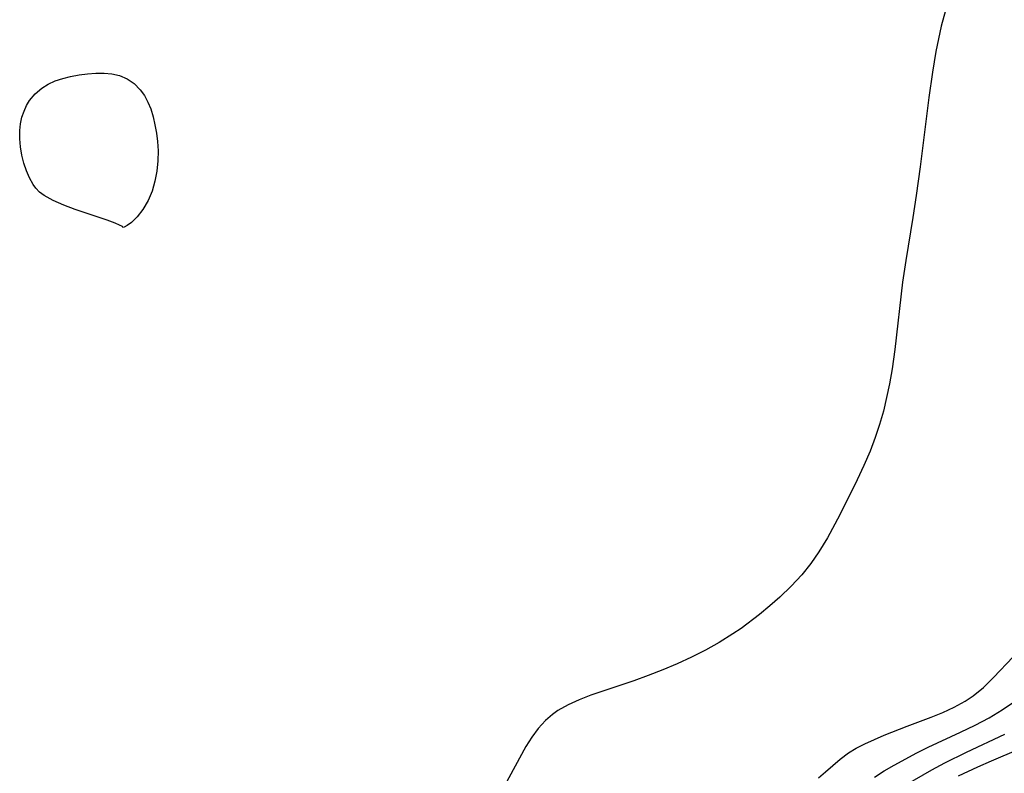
# Model space of a CAD drawing. Header units: metres. Extents: x 1073367 to 1082519, y 1569854 to 1574957.
# Tile 411 of 656: x 1077026 to 1077142, y 1573926 to 1574014. Entities that reach past the tile are written whole.
import ezdxf

# ---------------------------------------------------------------- set-up
doc = ezdxf.new("R2010")
doc.units = ezdxf.units.M
doc.layers.add('CGG_CurvaNivelLidar_v1', color=253, linetype='Continuous', lineweight=30)

msp = doc.modelspace()

# ---------------------------------------------------------------- linework, layer by layer
at = {"layer": 'CGG_CurvaNivelLidar_v1'}
for p, q in [((1077134.7032, 1574015.1997, 69.5), (1077134.2163, 1574013.3496, 69.5)), ((1077134.2163, 1574013.3496, 69.5), (1077133.8837, 1574011.8808, 69.5)), ((1077133.8837, 1574011.8808, 69.5), (1077133.5903, 1574010.4007, 69.5)), ((1077133.5903, 1574010.4007, 69.5), (1077133.1795, 1574007.9666, 69.5)), ((1077031.47, 1574007.2431, 69), (1077032.3809, 1574007.4765, 69)), ((1077032.3809, 1574007.4765, 69), (1077033.3726, 1574007.6616, 69)), ((1077033.3726, 1574007.6616, 69), (1077034.3719, 1574007.7901, 69)), ((1077034.3719, 1574007.7901, 69), (1077035.3403, 1574007.8633, 69)), ((1077035.3403, 1574007.8633, 69), (1077036.291, 1574007.8713, 69)), ((1077036.291, 1574007.8713, 69), (1077037.211, 1574007.792, 69)), ((1077037.211, 1574007.792, 69), (1077038.0852, 1574007.5953, 69)), ((1077038.0852, 1574007.5953, 69), (1077039.0031, 1574007.1972, 69)), ((1077133.1795, 1574007.9666, 69.5), (1077132.7555, 1574004.9912, 69.5)), ((1077029.0032, 1574006.1113, 69), (1077029.7637, 1574006.5734, 69)), ((1077029.7637, 1574006.5734, 69), (1077030.5924, 1574006.9455, 69)), ((1077030.5924, 1574006.9455, 69), (1077031.47, 1574007.2431, 69)), ((1077039.0031, 1574007.1972, 69), (1077039.8273, 1574006.6312, 69)), ((1077039.8273, 1574006.6312, 69), (1077040.5383, 1574005.917, 69)), ((1077027.5855, 1574004.651, 69), (1077028.2292, 1574005.4429, 69)), ((1077028.2292, 1574005.4429, 69), (1077029.0032, 1574006.1113, 69)), ((1077040.5383, 1574005.917, 69), (1077041.0183, 1574005.2358, 69)), ((1077041.0183, 1574005.2358, 69), (1077041.4182, 1574004.4814, 69)), ((1077026.9412, 1574003.4259, 69), (1077027.2311, 1574004.0578, 69)), ((1077027.2311, 1574004.0578, 69), (1077027.5855, 1574004.651, 69)), ((1077041.4182, 1574004.4814, 69), (1077041.7482, 1574003.67, 69)), ((1077132.7555, 1574004.9912, 69.5), (1077131.7518, 1573996.8902, 69.5)), ((1077026.6953, 1574002.6923, 69), (1077026.9412, 1574003.4259, 69)), ((1077041.7482, 1574003.67, 69), (1077042.03, 1574002.7611, 69)), ((1077026.4345, 1574001.1514, 69), (1077026.526, 1574001.9311, 69)), ((1077026.526, 1574001.9311, 69), (1077026.6953, 1574002.6923, 69)), ((1077042.03, 1574002.7611, 69), (1077042.2524, 1574001.816, 69)), ((1077042.2524, 1574001.816, 69), (1077042.424, 1574000.8455, 69)), ((1077026.4286, 1574000.1924, 69), (1077026.4345, 1574001.1514, 69)), ((1077042.424, 1574000.8455, 69), (1077042.5494, 1573999.8584, 69)), ((1077026.5193, 1573999.2299, 69), (1077026.4286, 1574000.1924, 69)), ((1077042.5494, 1573999.8584, 69), (1077042.6209, 1573998.7812, 69)), ((1077026.6877, 1573998.2757, 69), (1077026.5193, 1573999.2299, 69)), ((1077026.9215, 1573997.3424, 69), (1077026.6877, 1573998.2757, 69)), ((1077042.6209, 1573998.7812, 69), (1077042.5911, 1573997.5891, 69)), ((1077027.2149, 1573996.4447, 69), (1077026.9215, 1573997.3424, 69)), ((1077042.5911, 1573997.5891, 69), (1077042.4708, 1573996.408, 69)), ((1077027.5677, 1573995.6008, 69), (1077027.2149, 1573996.4447, 69)), ((1077042.4708, 1573996.408, 69), (1077042.2516, 1573995.2155, 69)), ((1077131.7518, 1573996.8902, 69.5), (1077131.2987, 1573993.5343, 69.5)), ((1077027.9864, 1573994.8339, 69), (1077027.5677, 1573995.6008, 69)), ((1077028.3042, 1573994.3896, 69), (1077027.9864, 1573994.8339, 69)), ((1077042.2516, 1573995.2155, 69), (1077041.9213, 1573994.0578, 69)), ((1077028.7419, 1573993.9523, 69), (1077028.3042, 1573994.3896, 69)), ((1077029.277, 1573993.5604, 69), (1077028.7419, 1573993.9523, 69)), ((1077030.3414, 1573992.9694, 69), (1077029.277, 1573993.5604, 69)), ((1077041.9213, 1573994.0578, 69), (1077041.472, 1573992.9793, 69)), ((1077031.5809, 1573992.427, 69), (1077030.3414, 1573992.9694, 69)), ((1077032.9134, 1573991.928, 69), (1077031.5809, 1573992.427, 69)), ((1077041.472, 1573992.9793, 69), (1077040.8496, 1573991.9262, 69)), ((1077131.2987, 1573993.5343, 69.5), (1077130.9004, 1573990.969, 69.5)), ((1077036.6742, 1573990.6627, 69), (1077032.9134, 1573991.928, 69)), ((1077040.8496, 1573991.9262, 69), (1077040.1633, 1573991.0546, 69)), ((1077037.5938, 1573990.3224, 69), (1077036.6742, 1573990.6627, 69)), ((1077038.1202, 1573990.094, 69), (1077037.5938, 1573990.3224, 69)), ((1077039.4948, 1573990.3962, 69), (1077039.0106, 1573990.0258, 69)), ((1077040.1633, 1573991.0546, 69), (1077039.4948, 1573990.3962, 69)), ((1077130.9004, 1573990.969, 69.5), (1077130.0541, 1573985.9288, 69.5)), ((1077038.4348, 1573989.9199, 69), (1077038.1202, 1573990.094, 69)), ((1077038.5, 1573989.8138, 69), (1077038.4348, 1573989.9199, 69)), ((1077038.6598, 1573989.8282, 69), (1077038.5, 1573989.8138, 69)), ((1077039.0106, 1573990.0258, 69), (1077038.6598, 1573989.8282, 69)), ((1077130.0541, 1573985.9288, 69.5), (1077129.6759, 1573983.3981, 69.5)), ((1077129.6759, 1573983.3981, 69.5), (1077128.7729, 1573975.5193, 69.5)), ((1077128.7729, 1573975.5193, 69.5), (1077128.4636, 1573973.2599, 69.5)), ((1077128.4636, 1573973.2599, 69.5), (1077128.1636, 1573971.5143, 69.5)), ((1077128.1636, 1573971.5143, 69.5), (1077127.8301, 1573969.9176, 69.5)), ((1077127.8301, 1573969.9176, 69.5), (1077127.4421, 1573968.3357, 69.5)), ((1077127.4421, 1573968.3357, 69.5), (1077126.9987, 1573966.7709, 69.5)), ((1077126.9987, 1573966.7709, 69.5), (1077126.4956, 1573965.227, 69.5)), ((1077126.4956, 1573965.227, 69.5), (1077125.9018, 1573963.6474, 69.5)), ((1077125.9018, 1573963.6474, 69.5), (1077125.1712, 1573961.953, 69.5)), ((1077125.1712, 1573961.953, 69.5), (1077124.3835, 1573960.2825, 69.5)), ((1077124.3835, 1573960.2825, 69.5), (1077122.3468, 1573956.1848, 69.5)), ((1077122.3468, 1573956.1848, 69.5), (1077120.9125, 1573953.5254, 69.5)), ((1077120.9125, 1573953.5254, 69.5), (1077119.9147, 1573951.8773, 69.5)), ((1077119.9147, 1573951.8773, 69.5), (1077118.9546, 1573950.4946, 69.5)), ((1077118.9546, 1573950.4946, 69.5), (1077117.9045, 1573949.1805, 69.5)), ((1077117.9045, 1573949.1805, 69.5), (1077116.6687, 1573947.8451, 69.5)), ((1077116.6687, 1573947.8451, 69.5), (1077115.3493, 1573946.5801, 69.5)), ((1077115.3493, 1573946.5801, 69.5), (1077114.1808, 1573945.5494, 69.5)), ((1077114.1808, 1573945.5494, 69.5), (1077112.9748, 1573944.5548, 69.5)), ((1077112.9748, 1573944.5548, 69.5), (1077110.7986, 1573942.917, 69.5)), ((1077110.7986, 1573942.917, 69.5), (1077109.8419, 1573942.2634, 69.5)), ((1077109.8419, 1573942.2634, 69.5), (1077108.247, 1573941.2716, 69.5)), ((1077108.247, 1573941.2716, 69.5), (1077106.6371, 1573940.3768, 69.5)), ((1077104.9883, 1573939.5463, 69.5), (1077103.3096, 1573938.7726, 69.5)), ((1077106.6371, 1573940.3768, 69.5), (1077104.9883, 1573939.5463, 69.5)), ((1077140.3249, 1573937.1628, 69.5), (1077142.644, 1573939.5927, 69.5)), ((1077103.3096, 1573938.7726, 69.5), (1077101.6396, 1573938.0647, 69.5)), ((1077099.9548, 1573937.4038, 69.5), (1077098.2624, 1573936.7879, 69.5)), ((1077101.6396, 1573938.0647, 69.5), (1077099.9548, 1573937.4038, 69.5)), ((1077139.1453, 1573936.0145, 69.5), (1077140.3249, 1573937.1628, 69.5)), ((1077098.2624, 1573936.7879, 69.5), (1077093.2458, 1573935.1056, 69.5)), ((1077137.9294, 1573935.0174, 69.5), (1077139.1453, 1573936.0145, 69.5)), ((1077093.2458, 1573935.1056, 69.5), (1077091.8736, 1573934.5806, 69.5)), ((1077136.9968, 1573934.3954, 69.5), (1077137.9294, 1573935.0174, 69.5)), ((1077090.5692, 1573933.9847, 69.5), (1077089.3774, 1573933.2982, 69.5)), ((1077091.8736, 1573934.5806, 69.5), (1077090.5692, 1573933.9847, 69.5)), ((1077134.3868, 1573933.0909, 69.5), (1077135.7209, 1573933.6983, 69.5)), ((1077135.7209, 1573933.6983, 69.5), (1077136.9968, 1573934.3954, 69.5)), ((1077141.3263, 1573933.3878, 69), (1077142.7864, 1573934.3761, 69)), ((1077088.7531, 1573932.8562, 69.5), (1077087.9244, 1573932.1463, 69.5)), ((1077089.3774, 1573933.2982, 69.5), (1077088.7531, 1573932.8562, 69.5)), ((1077130.2452, 1573931.5022, 69.5), (1077133.0161, 1573932.5414, 69.5)), ((1077133.0161, 1573932.5414, 69.5), (1077134.3868, 1573933.0909, 69.5)), ((1077139.811, 1573932.4759, 69), (1077141.3263, 1573933.3878, 69)), ((1077087.9244, 1573932.1463, 69.5), (1077087.0684, 1573931.215, 69.5)), ((1077127.5342, 1573930.4125, 69.5), (1077130.2452, 1573931.5022, 69.5)), ((1077136.4782, 1573930.7706, 69), (1077138.1748, 1573931.5981, 69)), ((1077138.1748, 1573931.5981, 69), (1077139.811, 1573932.4759, 69)), ((1077087.0684, 1573931.215, 69.5), (1077086.3184, 1573930.1965, 69.5)), ((1077125.2725, 1573929.4113, 69.5), (1077127.5342, 1573930.4125, 69.5)), ((1077132.6928, 1573929.0306, 69), (1077136.4782, 1573930.7706, 69)), ((1077137.1588, 1573928.429, 68.5), (1077141.6396, 1573930.5646, 68.5)), ((1077085.6417, 1573929.0951, 69.5), (1077083.1197, 1573924.4923, 69.5)), ((1077086.3184, 1573930.1965, 69.5), (1077085.6417, 1573929.0951, 69.5)), ((1077124.2758, 1573928.9148, 69.5), (1077125.2725, 1573929.4113, 69.5)), ((1077122.3931, 1573927.6357, 69.5), (1077123.3522, 1573928.3653, 69.5)), ((1077123.3522, 1573928.3653, 69.5), (1077124.2758, 1573928.9148, 69.5)), ((1077128.7094, 1573926.9406, 69), (1077131.3452, 1573928.3668, 69)), ((1077131.3452, 1573928.3668, 69), (1077132.6928, 1573929.0306, 69)), ((1077134.635, 1573927.1802, 68.5), (1077137.1588, 1573928.429, 68.5)), ((1077140.0932, 1573927.4306, 68), (1077143.2913, 1573928.7799, 68)), ((1077120.6784, 1573926.1277, 69.5), (1077122.3931, 1573927.6357, 69.5)), ((1077127.535, 1573926.2478, 69), (1077128.7094, 1573926.9406, 69)), ((1077133.1028, 1573926.3571, 68.5), (1077134.635, 1573927.1802, 68.5)), ((1077138.5063, 1573926.7301, 68), (1077140.0932, 1573927.4306, 68)), ((1077119.8459, 1573925.4352, 69.5), (1077120.6784, 1573926.1277, 69.5)), ((1077126.3886, 1573925.5211, 69), (1077127.535, 1573926.2478, 69)), ((1077130.086, 1573924.6242, 68.5), (1077133.1028, 1573926.3571, 68.5)), ((1077136.2171, 1573925.6607, 68), (1077138.5063, 1573926.7301, 68))]:
    msp.add_line(p, q, dxfattribs=at)

doc.saveas('drawing.dxf')
